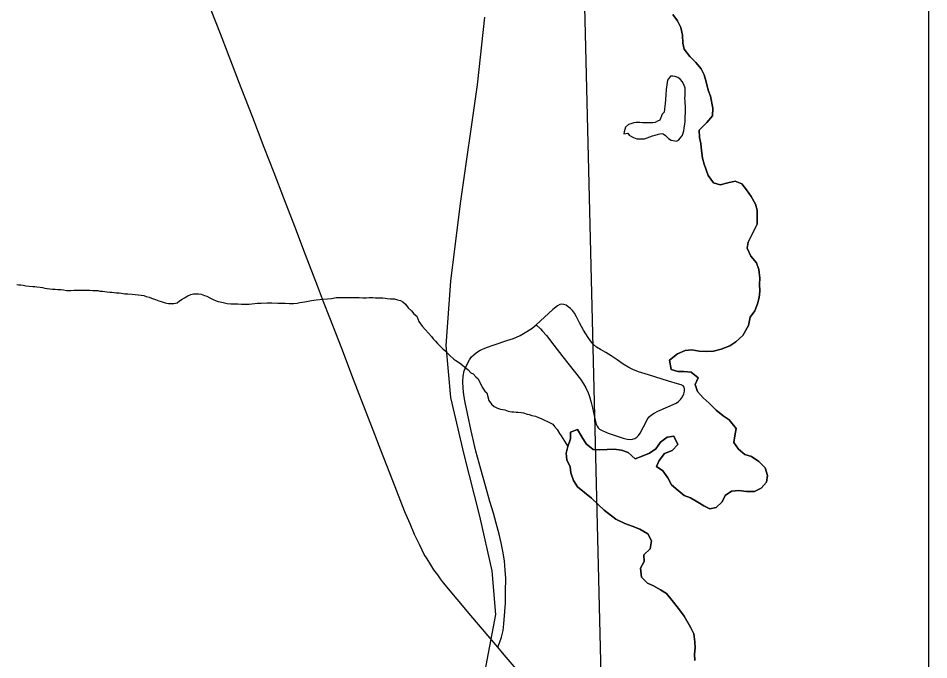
# Model space of a CAD drawing. Extents: x 103424 to 290657, y 38711 to 110967.
# Drawn here: x 171137 to 175680, y 73638 to 76839 of the extents above; entities that cross this region are included whole.
import ezdxf

# ---------------------------------------------------------------- set-up
doc = ezdxf.new("R2010")
doc.units = 0
for name, color, linetype in [('GM_X_Corporation', 7, 'Continuous'), ('GM_X_Major_Lake', 7, 'Continuous'), ('GM_X_Major_River', 7, 'Continuous'), ('GM_X_Minor_Lake', 7, 'Continuous'), ('GM_X_Minor_River', 7, 'Continuous'), ('GM_X_Rail_Line', 7, 'Continuous'), ('GM_X_State_Route', 7, 'Continuous'), ('GM_X_Township_Road', 7, 'Continuous')]:
    doc.layers.add(name, color=color, linetype=linetype)

msp = doc.modelspace()

# ---------------------------------------------------------------- linework, layer by layer
at = {"layer": 'GM_X_Corporation'}
for points in [[(103423.7, 96534.8), (103423.7, 38711.2), (175679.7, 38711.2), (175679.7, 110967.2), (119699, 110967.2), (119716.9, 106542.5), (119719.8, 106322.8), (119720.8, 106006.3), (119709.7, 99445.7), (119706.4, 99064.2), (119663.9, 96690), (117026.4, 96688.2), (115542.1, 96665), (105081.7, 96574.5)], [(175679.7, 72246.4), (175679.7, 98096.3), (173478.4, 98058.2), (173550.7, 94746.5), (173649.8, 90059.6), (173693.6, 87690.3), (173775.2, 84514.7), (174054.1, 73155.3), (174066.9, 72315.5), (174070.5, 72208.9), (175615.6, 72242.7)]]:
    msp.add_lwpolyline(points, close=True, dxfattribs=at)
msp.add_lwpolyline([(148594.2, 97294.7), (158050.5, 97608.1), (158064.2, 97608.5), (162306.4, 97749.1), (162479.3, 97753.8), (165116.9, 97825.6), (173478.4, 98058.2), (173550.7, 94746.5), (173649.8, 90059.6), (173693.6, 87690.3), (173775.2, 84514.7), (174054.1, 73155.3), (174066.9, 72315.5), (174070.5, 72208.9), (173777.3, 72202), (169136.7, 72130.4), (166950.9, 72068.3), (161596.3, 71930.5), (161287.7, 71923.7), (157064.3, 71829.7), (151578, 71707.7), (149073.5, 71652)], dxfattribs=at)
at = {"layer": 'GM_X_Major_Lake'}
for points in [[(174402.7, 76857.9), (174426.7, 76825.5), (174442.6, 76793.1), (174450.4, 76754.8), (174452.2, 76714.4), (174460, 76684.1), (174488, 76647.6), (174518, 76617.2), (174544, 76586.8), (174559.9, 76556.5), (174569.7, 76522.1), (174579.6, 76479.7), (174591.4, 76449.4), (174603.2, 76390.8), (174600.9, 76352.5), (174572.6, 76318.3), (174534.1, 76280.2), (174535.9, 76243.9), (174541.7, 76213.6), (174545.5, 76179.3), (174551.4, 76140.9), (174559.2, 76110.6), (174579, 76054), (174604.9, 76017.6), (174639.1, 76007.3), (174677.4, 76017.2), (174713.7, 76025.1), (174747.8, 76012.8), (174769.7, 75982.4), (174793.7, 75950), (174815.6, 75911.6), (174823.5, 75881.3), (174823.3, 75849), (174823, 75810.6), (174802.7, 75768.4), (174778.2, 75722.1), (174774, 75691.9), (174791.9, 75651.4), (174819.9, 75619), (174831.7, 75584.6), (174837.5, 75542.2), (174835.3, 75512), (174837.1, 75477.7), (174832.9, 75445.4), (174824.7, 75413.2), (174812.4, 75378.9), (174788, 75346.8), (174779.7, 75306.5), (174751.3, 75256.2), (174716.9, 75224.1), (174686.6, 75204.1), (174644.2, 75188.1), (174605.9, 75178.2), (174569.7, 75176.4), (174533.5, 75178.6), (174497.3, 75184.9), (174465.1, 75181), (174426.7, 75165.1), (174386.3, 75133), (174394.1, 75086.5), (174428.2, 75076.3), (174458.4, 75076.1), (174494.6, 75073.9), (174528.6, 75045.5), (174514.3, 75011.3), (174526.2, 74976.9), (174554.2, 74944.5)], [(174554.2, 74944.5), (174584.2, 74918.1), (174618.2, 74883.6), (174654.3, 74855.2), (174684.3, 74834.9), (174718.3, 74792.3), (174712, 74756), (174707.8, 74721.8), (174729.7, 74689.4), (174761.8, 74663), (174795.9, 74652.7), (174832, 74628.3), (174864, 74595.9), (174875.8, 74557.5), (174869.6, 74525.2), (174843.3, 74495.1), (174811, 74477.1), (174770.7, 74477.3), (174732.5, 74483.6), (174696.3, 74479.7), (174663.9, 74457.7), (174649.7, 74425.5), (174619.3, 74397.4), (174587.1, 74391.5), (174557, 74405.8), (174526.9, 74424.1), (174490.8, 74446.5), (174458.7, 74458.7), (174428.7, 74483.1), (174396.6, 74511.5), (174378.7, 74545.9), (174352.8, 74580.4), (174320.7, 74602.7), (174335, 74632.9), (174361.4, 74667), (174399.7, 74683), (174428, 74713.1), (174408.2, 74753.6), (174373.9, 74749.7), (174341.6, 74723.7), (174317.2, 74691.5), (174286.9, 74669.5), (174250.6, 74653.5), (174214.3, 74641.6), (174180.3, 74672), (174146.1, 74684.3), (174109.9, 74688.5), (174075.7, 74686.7), (174035.5, 74684.9), (174005.3, 74687), (173971.3, 74715.5), (173949.3, 74749.9), (173927.4, 74786.3), (173893.1, 74774.4), (173892.9, 74740.1), (173878.6, 74701.8), (173870.4, 74669.6), (173874.2, 74635.3), (173890.1, 74600.9), (173893.9, 74570.6), (173907.8, 74532.2), (173927.7, 74501.8), (173961.7, 74473.4), (173997.8, 74445), (174029.8, 74412.5), (174059.8, 74384.1), (174117.9, 74339.5), (174164.1, 74319), (174200.2, 74304.7), (174238.3, 74290.4), (174278.4, 74266), (174296.3, 74231.6), (174290.1, 74191.3), (174257.7, 74161.2), (174259.5, 74128.9), (174241.2, 74094.7), (174247, 74050.3), (174277, 74019.9), (174307.1, 74007.6), (174341.1, 73987.2), (174371.2, 73968.9), (174399.2, 73934.5), (174431.1, 73894), (174459.1, 73855.5), (174490.9, 73800.9), (174506.8, 73768.5), (174512.6, 73728.1), (174514.5, 73697.8), (174510.2, 73665.6), (174512.1, 73635.3)]]:
    msp.add_lwpolyline(points, dxfattribs=at)
at = {"layer": 'GM_X_Major_River'}
for points in [[(174554.2, 74944.5), (174526.2, 74976.9), (174514.3, 75011.3), (174528.6, 75045.5), (174494.6, 75073.9), (174458.4, 75076.1), (174428.2, 75076.3), (174394.1, 75086.5), (174386.3, 75133), (174426.7, 75165.1), (174465.1, 75181), (174497.3, 75184.9), (174533.5, 75178.6), (174569.7, 75176.4), (174605.9, 75178.2), (174644.2, 75188.1), (174686.6, 75204.1), (174716.9, 75224.1), (174751.3, 75256.2), (174779.7, 75306.5), (174788, 75346.8), (174812.4, 75378.9), (174824.7, 75413.2), (174832.9, 75445.4), (174837.1, 75477.7), (174835.3, 75512), (174837.5, 75542.2), (174831.7, 75584.6), (174819.9, 75619), (174791.9, 75651.4), (174774, 75691.9), (174778.2, 75722.1), (174802.7, 75768.4), (174823, 75810.6), (174823.3, 75849), (174823.5, 75881.3), (174815.6, 75911.6), (174793.7, 75950), (174769.7, 75982.4), (174747.8, 76012.8), (174713.7, 76025.1), (174677.4, 76017.2), (174639.1, 76007.3), (174604.9, 76017.6), (174579, 76054), (174559.2, 76110.6), (174551.4, 76140.9), (174545.5, 76179.3), (174541.7, 76213.6), (174535.9, 76243.9), (174534.1, 76280.2), (174572.6, 76318.3), (174600.9, 76352.5), (174603.2, 76390.8), (174591.4, 76449.4), (174579.6, 76479.7), (174569.7, 76522.1), (174559.9, 76556.5), (174544, 76586.8), (174518, 76617.2), (174488, 76647.6), (174460, 76684.1), (174452.2, 76714.4), (174450.4, 76754.8), (174442.6, 76793.1), (174426.7, 76825.5), (174402.7, 76857.9)], [(174512.1, 73635.3), (174510.2, 73665.6), (174514.5, 73697.8), (174512.6, 73728.1), (174506.8, 73768.5), (174490.9, 73800.9), (174459.1, 73855.5), (174431.1, 73894), (174399.2, 73934.5), (174371.2, 73968.9), (174341.1, 73987.2), (174307.1, 74007.6), (174277, 74019.9), (174247, 74050.3), (174241.2, 74094.7), (174259.5, 74128.9), (174257.7, 74161.2), (174290.1, 74191.3), (174296.3, 74231.6), (174278.4, 74266), (174238.3, 74290.4), (174200.2, 74304.7), (174164.1, 74319), (174117.9, 74339.5), (174059.8, 74384.1), (174029.8, 74412.5), (173997.8, 74445), (173961.7, 74473.4), (173927.7, 74501.8), (173907.8, 74532.2), (173893.9, 74570.6), (173890.1, 74600.9), (173874.2, 74635.3), (173870.4, 74669.6), (173878.6, 74701.8), (173892.9, 74740.1), (173893.1, 74774.4), (173927.4, 74786.3), (173949.3, 74749.9), (173971.3, 74715.5), (174005.3, 74687), (174035.5, 74684.9), (174075.7, 74686.7), (174109.9, 74688.5), (174146.1, 74684.3), (174180.3, 74672), (174214.3, 74641.6), (174250.6, 74653.5), (174286.9, 74669.5), (174317.2, 74691.5), (174341.6, 74723.7), (174373.9, 74749.7), (174408.2, 74753.6), (174428, 74713.1), (174399.7, 74683), (174361.4, 74667), (174335, 74632.9), (174320.7, 74602.7), (174352.8, 74580.4), (174378.7, 74545.9), (174396.6, 74511.5), (174428.7, 74483.1), (174458.7, 74458.7), (174490.8, 74446.5), (174526.9, 74424.1), (174557, 74405.8), (174587.1, 74391.5), (174619.3, 74397.4), (174649.7, 74425.5), (174663.9, 74457.7), (174696.3, 74479.7), (174732.5, 74483.6), (174770.7, 74477.3), (174811, 74477.1), (174843.3, 74495.1), (174869.6, 74525.2), (174875.8, 74557.5), (174864, 74595.9), (174832, 74628.3), (174795.9, 74652.7), (174761.8, 74663), (174729.7, 74689.4), (174707.8, 74721.8), (174712, 74756), (174718.3, 74792.3), (174684.3, 74834.9), (174654.3, 74855.2), (174618.2, 74883.6), (174584.2, 74918.1), (174554.2, 74944.5)]]:
    msp.add_lwpolyline(points, dxfattribs=at)
at = {"layer": 'GM_X_Minor_Lake'}
for points in [[(174158.3, 76261.3), (174178.5, 76265.5), (174184.6, 76255.4), (174196.8, 76249.4), (174206.9, 76243.4), (174223.1, 76237.4), (174235.2, 76237.5), (174245.3, 76237.5), (174261.5, 76237.6), (174275.6, 76241.7), (174287.7, 76247.8), (174301.8, 76251.9), (174313.9, 76256), (174332.1, 76260.2), (174344.2, 76264.3), (174354.3, 76262.3), (174366.4, 76254.3), (174380.7, 76238.2), (174394.9, 76230.2), (174405, 76228.2), (174421.1, 76226.2), (174431.2, 76230.3), (174441.2, 76242.5), (174451.3, 76254.7), (174457.2, 76277), (174459.1, 76291.1), (174463, 76311.4), (174465, 76323.5), (174464.9, 76337.7), (174464.8, 76347.8), (174466.8, 76366), (174466.7, 76376.1), (174466.6, 76388.2), (174466.5, 76400.4), (174464.4, 76414.5), (174464.4, 76426.7), (174462.3, 76438.8), (174464.2, 76453), (174464.1, 76463.1), (174464.1, 76479.2), (174464, 76489.4), (174457.8, 76507.5), (174449.6, 76523.7), (174441.5, 76533.7), (174427.3, 76543.8), (174415.2, 76547.8), (174403, 76549.7), (174390.9, 76549.7), (174376.9, 76529.4), (174371, 76495), (174369.1, 76482.8), (174367.2, 76456.5), (174364.6, 76410.9)], [(174364.6, 76410.9), (174363.5, 76401.9), (174361.6, 76385.7), (174359.7, 76369.5), (174349.6, 76359.4), (174337.7, 76331), (174325.6, 76324.9), (174315.5, 76318.7), (174303.4, 76316.7), (174293.3, 76316.6), (174281.2, 76316.6), (174267.1, 76316.5), (174250.9, 76316.4), (174238.8, 76318.4), (174220.6, 76318.3), (174208.5, 76316.2), (174198.4, 76314.1), (174182.3, 76308), (174166.2, 76295.8), (174160.3, 76271.5), (174158.3, 76261.3)]]:
    msp.add_lwpolyline(points, dxfattribs=at)
at = {"layer": 'GM_X_Minor_River'}
for points in [[(171130.8, 75510.3), (171140.9, 75508.3), (171151, 75508.4), (171161.1, 75506.4), (171175.3, 75504.4), (171209.6, 75500.6), (171219.7, 75500.6), (171229.9, 75498.7), (171246, 75496.7), (171258.1, 75494.7), (171270.3, 75492.8), (171282.4, 75490.8), (171294.5, 75488.9), (171308.7, 75486.9), (171320.8, 75487), (171335, 75485), (171349.1, 75485.1), (171363.3, 75483.1), (171377.4, 75481.2), (171399.6, 75481.3), (171415.8, 75481.4), (171432, 75481.5), (171448.1, 75481.5), (171464.3, 75481.6), (171480.4, 75481.7), (171494.6, 75481.8), (171508.7, 75479.8), (171518.8, 75479.9), (171535, 75479.9), (171545.1, 75478), (171557.2, 75478), (171569.4, 75476.1), (171579.5, 75474.1), (171593.6, 75472.1), (171603.7, 75472.2), (171615.8, 75470.2), (171628, 75468.3), (171640.1, 75468.3), (171652.2, 75466.4), (171668.4, 75464.4), (171684.6, 75464.5), (171704.8, 75462.6), (171721, 75460.6), (171735.1, 75458.7), (171751.3, 75456.7), (171763.4, 75454.8), (171775.6, 75450.8), (171789.7, 75446.8), (171801.9, 75442.8), (171812, 75438.8), (171822.1, 75434.8), (171838.3, 75428.9), (171850.4, 75424.9), (171870.7, 75418.9), (171886.9, 75414.9), (171899, 75415), (171913.1, 75415.1), (171929.3, 75419.2), (171941.3, 75429.4), (171955.4, 75437.5), (171967.5, 75443.7), (171983.6, 75453.8), (171997.7, 75460), (172011.8, 75464.1), (172023.9, 75464.2), (172036.1, 75464.2), (172050.2, 75462.3), (172066.4, 75456.3), (172078.6, 75452.3), (172092.7, 75444.3), (172109, 75436.2), (172125.2, 75428.2), (172135.3, 75426.3), (172145.4, 75424.3), (172165.6, 75418.3), (172179.8, 75416.4), (172198, 75414.5), (172214.1, 75414.5), (172232.3, 75414.6)], [(172232.3, 75414.6), (172250.5, 75412.7), (172264.6, 75412.8), (172276.8, 75412.8), (172288.9, 75412.9), (172331.3, 75417.1), (172349.4, 75417.2), (172379.7, 75419.4), (172402, 75419.5), (172432.3, 75417.6), (172468.6, 75417.8), (172490.9, 75415.9), (172511.1, 75416), (172529.2, 75418.1), (172541.3, 75420.2), (172555.5, 75422.3), (172575.6, 75426.4), (172599.9, 75430.6), (172624.1, 75434.7), (172658.4, 75436.9), (172680.6, 75439.1), (172700.8, 75441.2), (172723, 75445.4), (172753.3, 75445.5), (172785.6, 75445.7), (172815.9, 75445.8), (172838.1, 75445.9), (172856.3, 75444), (172872.5, 75444.1), (172888.6, 75446.2), (172906.8, 75446.3), (172918.9, 75444.3), (172931.1, 75444.3), (172941.2, 75444.4), (172955.3, 75444.5), (172967.4, 75442.5), (172977.5, 75440.5), (172993.7, 75438.6), (173003.8, 75438.6), (173013.9, 75438.7), (173030.1, 75434.7), (173044.3, 75430.8), (173056.4, 75424.7), (173068.6, 75412.7), (173082.9, 75394.5), (173099.1, 75378.4), (173111.3, 75364.4), (173125.5, 75352.3), (173135.8, 75326.1), (173152.1, 75301.9), (173168.4, 75283.7), (173198.9, 75251.5), (173207, 75239.4), (173219.2, 75227.4), (173229.4, 75215.3), (173243.6, 75201.2), (173255.8, 75189.1), (173266, 75181.1), (173280.2, 75167), (173292.4, 75154.9), (173310.7, 75138.8), (173320.8, 75130.8), (173333, 75122.8), (173345.1, 75114.7), (173355.3, 75106.7), (173371.5, 75092.6), (173381.7, 75084.6), (173395.9, 75070.5), (173406.1, 75064.5), (173420.3, 75050.4), (173432.5, 75040.3), (173450.9, 74998), (173465.2, 74977.8), (173475.3, 74969.8), (173485.6, 74931.4), (173497.9, 74913.3), (173512.1, 74901.2), (173528.3, 74893.2), (173542.5, 74889.2), (173554.6, 74887.2), (173564.7, 74885.3), (173580.9, 74879.3), (173599.1, 74875.3), (173609.2, 74875.4), (173621.3, 74873.4), (173631.4, 74873.5), (173645.6, 74871.5), (173657.7, 74869.6), (173675.9, 74863.6), (173686, 74861.6), (173700.2, 74857.6), (173718.4, 74853.7), (173732.6, 74847.7), (173746.8, 74841.7), (173763, 74833.7), (173777.2, 74827.7), (173791.3, 74819.7), (173803.5, 74813.7), (173811.7, 74801.6), (173825.9, 74787.5), (173838.1, 74767.3)], [(173838.1, 74767.3), (173846.3, 74755.2), (173878.6, 74701.8)]]:
    msp.add_lwpolyline(points, dxfattribs=at)
at = {"layer": 'GM_X_Rail_Line'}
msp.add_lwpolyline([(173463, 76844.8), (173426.8, 76506.3), (173342.2, 75913.8), (173293.8, 75526.9), (173269.7, 75206.5), (173293.8, 74946.6), (173360.3, 74662.4), (173438.9, 74354.1), (173499.3, 74082.1), (173517.4, 73864.4), (173450.9, 73513.8), (173360.3, 73060.4), (173097.9, 71802.2), (172990.5, 71231.4), (172885.6, 70719.4), (172895.1, 70509.2)], dxfattribs=at)
at = {"layer": 'GM_X_State_Route'}
msp.add_lwpolyline([(173630.9, 73581.4), (173561.4, 73663.6), (173529.6, 73700.9), (173395, 73859.5), (173327.1, 73941.1), (173259.1, 74022.7), (173243.9, 74042.8), (173230.2, 74062.3), (173211.2, 74087), (173195.4, 74112.3), (173177, 74142.3), (173162.8, 74164.4), (173152.2, 74185.5), (173138.5, 74213.4), (173114.3, 74262.9), (173091.7, 74316.6), (173065.9, 74376.6), (173006.2, 74530.5), (172946.4, 74684.4), (172907.9, 74783.6), (172869.4, 74882.7), (172810.1, 75036.8), (172750.8, 75190.8), (172691.5, 75344.9), (172660.9, 75424.2), (172630.3, 75503.6), (172571.1, 75657.7), (172516.4, 75799.7), (172461.8, 75941.8), (172413.3, 76067.7), (172364.9, 76193.5), (172307.3, 76342.8), (172249.6, 76492.1), (172198.3, 76626.6), (172146.9, 76761.2), (172100, 76878.1)], dxfattribs=at)
at = {"layer": 'GM_X_Township_Road'}
for points in [[(173980.3, 75246.7), (173968.2, 75264.6), (173957.3, 75283.2), (173937.8, 75319.6), (173922, 75349.5), (173911.6, 75367.7), (173901.5, 75381.4), (173891.5, 75391.3), (173880.7, 75399.7), (173869.9, 75406.6), (173859.6, 75411), (173848.8, 75412.4), (173838.5, 75410), (173826.7, 75403.6), (173805, 75385.9), (173720.7, 75309.3)], [(173529.6, 73700.9), (173538.6, 73723.5), (173548.6, 73750.8), (173556.4, 73784.8), (173559.9, 73818.1), (173565.3, 73878.5), (173567.5, 73921.5), (173568.7, 73978.2), (173569.2, 74044.1), (173566.8, 74085.9), (173562.8, 74132.5), (173555.4, 74180.2), (173547.1, 74221.9), (173536.3, 74265.7), (173522.2, 74319.3), (173507.5, 74369.3), (173490.4, 74427.6), (173468, 74506), (173444.4, 74589.5), (173420.8, 74679.4), (173396.2, 74780.1), (173378.1, 74867.1), (173367.3, 74921.1), (173360.9, 74960.4), (173357.4, 74991.9), (173355.5, 75026.7), (173356.5, 75052.8), (173362.3, 75079.8), (173371.4, 75102.8), (173388.4, 75134.9), (173398.2, 75149.1), (173409.5, 75160.4), (173423.8, 75171.7), (173441.9, 75182.3), (173472.9, 75195.8), (173511.2, 75209.4), (173574.6, 75230.7), (173607.5, 75241.9), (173640.4, 75256.2), (173675.3, 75275.4), (173701.1, 75292.8), (173720.7, 75309.3), (173742.2, 75288.6), (173753.4, 75277.8), (173773, 75256.8), (173809.8, 75208.4), (173854.1, 75150.1), (173886.1, 75110.3), (173942.6, 75037.6), (173957.8, 75015), (173969.2, 74995.8), (173980.9, 74969.3), (173986.6, 74951.9)], [(173986.6, 74951.9), (173994.7, 74922.6), (174002.1, 74895.1), (174015.1, 74833.8), (174020.2, 74813.5), (174024.6, 74803.7), (174029.6, 74795.8), (174037.4, 74788.9), (174049.7, 74782.1), (174080.2, 74768.8), (174155.8, 74743.3), (174175.5, 74738.8), (174189.3, 74737.8), (174201.5, 74739.3), (174213.8, 74742.8), (174223.7, 74748.7), (174232, 74757.5), (174239.7, 74768.9), (174256.1, 74801.2), (174267.4, 74822.8), (174275.3, 74837.1), (174285.1, 74849.9), (174296.8, 74860.7), (174309.6, 74869), (174328.3, 74878.4), (174377.8, 74900.1), (174419.7, 74918.7), (174431, 74926), (174440.8, 74936.3), (174451.1, 74950.4), (174458, 74965.3), (174460.9, 74978.6), (174461.4, 74989.9), (174459, 74998.2), (174453.6, 75005.1), (174445.2, 75009.5), (174425.6, 75015.4), (174380.9, 75028.9), (174281.1, 75059.7), (174231, 75075.4), (174204, 75085.7), (174182.8, 75096), (174155.8, 75113.2), (174124.6, 75135.2), (174094.9, 75154.5), (174068.3, 75171.4), (174042.6, 75185.5), (174022.7, 75197.7), (174005.8, 75212.8), (173992.9, 75229.4), (173980.3, 75246.7)]]:
    msp.add_lwpolyline(points, dxfattribs=at)

doc.saveas('drawing.dxf')
